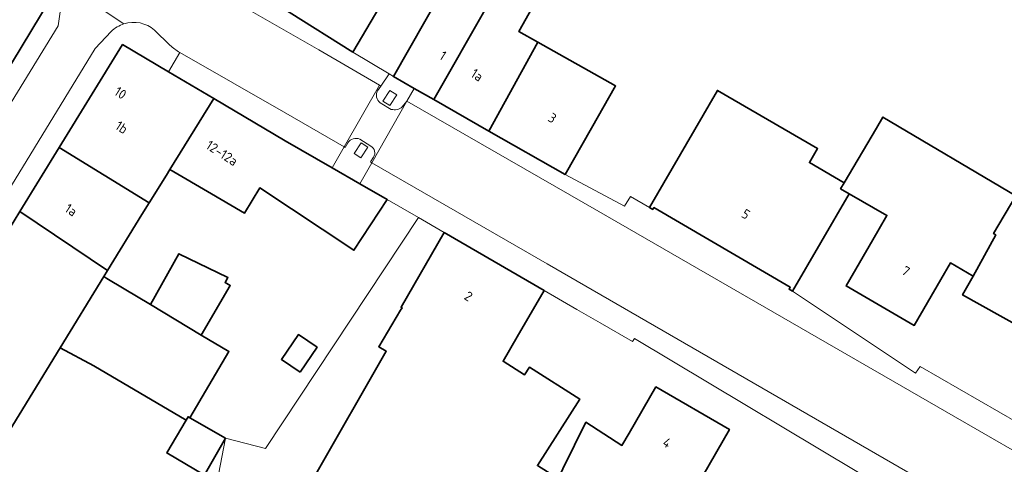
# Model space of a CAD drawing. Extents: x 184422 to 188298, y 343471 to 350189.
# Tile 428 of 513: x 187192 to 187284, y 349101 to 349142. Entities that reach past the tile are written whole.
import ezdxf
from ezdxf.enums import TextEntityAlignment as Align

# ---------------------------------------------------------------- set-up
doc = ezdxf.new("R2010")
doc.units = 0
for name, color, linetype, lineweight in [('B-WA-OG-TERREIN_ERF-GV', 252, 'Continuous', 18), ('B-WA-VH-VERHARDING_ASFALT-GV', 252, 'Continuous', 18), ('B-WA-VH-VERHARDING_BETONSTRAATSTEEN-GV', 252, 'Continuous', 18), ('B-WA-VH-VERHARDING_GESLOTEN-GV', 252, 'Continuous', 18), ('B-WA-VH-VERHARDING_STRAATBAKSTEEN-GV', 252, 'Continuous', 18), ('B-WA-VH-VERHARDING_TEGEL-GV', 252, 'Continuous', 18), ('B-WE-OG-BEBOUWING-GV', 250, 'Continuous', 35), ('B-WE-OG-BEBOUWING-T18', 10, 'Continuous', 18)]:
    doc.layers.add(name, color=color, linetype=linetype, lineweight=lineweight)
doc.styles.add('NLCS-ISO-M500-T18', font='NLCS-ISO.ttf', dxfattribs={"height": 0.9})

msp = doc.modelspace()

# ---------------------------------------------------------------- linework, layer by layer
at = {"layer": 'B-WA-OG-TERREIN_ERF-GV', "flags": 128}
for points in [[(187250.065, 349173.409), (187243.917, 349163.428), (187238.657, 349155.713), (187237.722, 349154.298), (187237.558, 349154.392), (187237.38, 349154.072), (187240.631, 349152.263), (187241.749, 349151.641), (187243.848, 349150.473), (187238.533, 349141.021), (187240.338, 349140.006), (187247.599, 349135.922), (187245.353, 349131.986), (187242.875, 349127.643), (187248.448, 349124.679), (187248.995, 349125.578), (187250.775, 349124.561), (187257.138, 349135.514), (187266.511, 349130.068), (187265.747, 349128.754), (187268.991, 349126.869), (187272.016, 349131.977), (187272.626, 349133.006), (187285.059, 349125.646)], [(187250.065, 349173.409), (187243.917, 349163.428), (187238.657, 349155.713), (187237.722, 349154.298), (187237.558, 349154.392), (187237.38, 349154.072), (187240.631, 349152.263), (187241.749, 349151.641), (187243.848, 349150.473), (187238.533, 349141.021), (187240.338, 349140.006), (187247.599, 349135.922), (187245.353, 349131.986), (187242.875, 349127.643), (187248.448, 349124.679), (187248.995, 349125.578), (187250.775, 349124.561), (187257.138, 349135.514), (187266.511, 349130.068), (187265.747, 349128.754), (187268.991, 349126.869), (187272.016, 349131.977), (187272.626, 349133.006), (187285.059, 349125.646)], [(187250.065, 349173.409), (187243.917, 349163.428), (187238.657, 349155.713), (187237.722, 349154.298), (187237.558, 349154.392), (187237.38, 349154.072), (187240.631, 349152.263), (187241.749, 349151.641), (187243.848, 349150.473), (187238.533, 349141.021), (187240.338, 349140.006), (187247.599, 349135.922), (187245.353, 349131.986), (187242.875, 349127.643), (187248.448, 349124.679), (187248.995, 349125.578), (187250.775, 349124.561), (187257.138, 349135.514), (187266.511, 349130.068), (187265.747, 349128.754), (187268.991, 349126.869), (187272.016, 349131.977), (187272.626, 349133.006), (187285.059, 349125.646)], [(187273.682, 349097.767), (187249.371, 349112.31), (187249.179, 349112.006), (187246.158, 349113.751), (187243.986, 349115.006), (187240.91, 349116.777), (187238.401, 349112.452), (187237.08, 349110.175), (187239.078, 349108.902), (187239.531, 349109.612), (187244.241, 349106.611), (187240.291, 349100.413)], [(187273.682, 349097.767), (187249.371, 349112.31), (187249.179, 349112.006), (187246.158, 349113.751), (187243.986, 349115.006), (187240.91, 349116.777), (187238.401, 349112.452), (187237.08, 349110.175), (187239.078, 349108.902), (187239.531, 349109.612), (187244.241, 349106.611), (187240.291, 349100.413)], [(187273.682, 349097.767), (187249.371, 349112.31), (187249.179, 349112.006), (187246.158, 349113.751), (187243.986, 349115.006), (187240.91, 349116.777), (187238.401, 349112.452), (187237.08, 349110.175), (187239.078, 349108.902), (187239.531, 349109.612), (187244.241, 349106.611), (187240.291, 349100.413)]]:
    msp.add_lwpolyline(points, dxfattribs=at)
for points in [[(187207.749, 349104.868), (187211.08, 349102.973), (187214.842, 349101.994), (187229.158, 349123.621), (187226.209, 349125.307), (187223.118, 349120.562), (187214.289, 349126.389), (187212.863, 349124.025), (187212.508, 349124.236), (187209.774, 349125.838), (187205.886, 349128.116), (187205.557, 349127.588), (187203.951, 349124.992), (187203.268, 349123.886), (187200.053, 349118.675), (187199.693, 349118.089), (187199.99, 349117.912), (187201.612, 349116.949), (187204.068, 349115.466), (187206.725, 349120.229), (187211.31, 349117.995), (187211.047, 349117.547), (187211.542, 349117.256), (187208.804, 349112.606), (187211.405, 349111.075), (187209.536, 349107.902)], [(187207.749, 349104.868), (187211.08, 349102.973), (187214.842, 349101.994), (187229.158, 349123.621), (187226.209, 349125.307), (187223.118, 349120.562), (187214.289, 349126.389), (187212.863, 349124.025), (187212.508, 349124.236), (187209.774, 349125.838), (187205.886, 349128.116), (187205.557, 349127.588), (187203.951, 349124.992), (187203.268, 349123.886), (187200.053, 349118.675), (187199.693, 349118.089), (187199.99, 349117.912), (187201.612, 349116.949), (187204.068, 349115.466), (187206.725, 349120.229), (187211.31, 349117.995), (187211.047, 349117.547), (187211.542, 349117.256), (187208.804, 349112.606), (187211.405, 349111.075), (187209.536, 349107.902)], [(187207.749, 349104.868), (187211.08, 349102.973), (187214.842, 349101.994), (187229.158, 349123.621), (187226.209, 349125.307), (187223.118, 349120.562), (187214.289, 349126.389), (187212.863, 349124.025), (187212.508, 349124.236), (187209.774, 349125.838), (187205.886, 349128.116), (187205.557, 349127.588), (187203.951, 349124.992), (187203.268, 349123.886), (187200.053, 349118.675), (187199.693, 349118.089), (187199.99, 349117.912), (187201.612, 349116.949), (187204.068, 349115.466), (187206.725, 349120.229), (187211.31, 349117.995), (187211.047, 349117.547), (187211.542, 349117.256), (187208.804, 349112.606), (187211.405, 349111.075), (187209.536, 349107.902)], [(187285.321, 349104.385), (187290.254, 349113.107), (187286.625, 349115.227), (187286.579, 349115.254), (187285.492, 349113.348), (187280.078, 349116.378), (187281.064, 349118.14), (187278.936, 349119.368), (187278.05, 349117.833), (187275.56, 349113.524), (187269.176, 349117.212), (187271.677, 349121.541), (187272.267, 349122.563), (187272.992, 349123.818), (187269.474, 349125.842), (187264.159, 349116.74), (187275.69, 349109.05), (187276.108, 349109.681)], [(187285.321, 349104.385), (187290.254, 349113.107), (187286.625, 349115.227), (187286.579, 349115.254), (187285.492, 349113.348), (187280.078, 349116.378), (187281.064, 349118.14), (187278.936, 349119.368), (187278.05, 349117.833), (187275.56, 349113.524), (187269.176, 349117.212), (187271.677, 349121.541), (187272.267, 349122.563), (187272.992, 349123.818), (187269.474, 349125.842), (187264.159, 349116.74), (187275.69, 349109.05), (187276.108, 349109.681)], [(187285.321, 349104.385), (187290.254, 349113.107), (187286.625, 349115.227), (187286.579, 349115.254), (187285.492, 349113.348), (187280.078, 349116.378), (187281.064, 349118.14), (187278.936, 349119.368), (187278.05, 349117.833), (187275.56, 349113.524), (187269.176, 349117.212), (187271.677, 349121.541), (187272.267, 349122.563), (187272.992, 349123.818), (187269.474, 349125.842), (187264.159, 349116.74), (187275.69, 349109.05), (187276.108, 349109.681)], [(187207.396, 349104.654), (187198.753, 349109.743), (187195.602, 349111.432), (187189.188, 349100.995), (187188.276, 349101.555), (187184.185, 349104.066), (187184.436, 349104.475), (187181.027, 349106.568), (187179.202, 349103.788), (187179.121, 349103.66), (187176.078, 349098.866), (187183.394, 349093.952), (187184.285, 349093.385), (187197.252, 349084.445), (187199.744, 349082.548), (187208.911, 349094.799), (187210.429, 349099.571), (187211.08, 349102.973), (187209.342, 349099.917), (187209.12, 349099.526), (187205.598, 349101.6)], [(187207.396, 349104.654), (187198.753, 349109.743), (187195.602, 349111.432), (187189.188, 349100.995), (187188.276, 349101.555), (187184.185, 349104.066), (187184.436, 349104.475), (187181.027, 349106.568), (187179.202, 349103.788), (187179.121, 349103.66), (187176.078, 349098.866), (187183.394, 349093.952), (187184.285, 349093.385), (187197.252, 349084.445), (187199.744, 349082.548), (187208.911, 349094.799), (187210.429, 349099.571), (187211.08, 349102.973), (187209.342, 349099.917), (187209.12, 349099.526), (187205.598, 349101.6)], [(187207.396, 349104.654), (187198.753, 349109.743), (187195.602, 349111.432), (187189.188, 349100.995), (187188.276, 349101.555), (187184.185, 349104.066), (187184.436, 349104.475), (187181.027, 349106.568), (187179.202, 349103.788), (187179.121, 349103.66), (187176.078, 349098.866), (187183.394, 349093.952), (187184.285, 349093.385), (187197.252, 349084.445), (187199.744, 349082.548), (187208.911, 349094.799), (187210.429, 349099.571), (187211.08, 349102.973), (187209.342, 349099.917), (187209.12, 349099.526), (187205.598, 349101.6)], [(187241.617, 349097.94), (187244.824, 349104.458), (187248.201, 349102.293), (187248.867, 349103.445), (187251.37, 349107.773), (187258.263, 349103.787), (187255.76, 349099.459), (187253.485, 349095.526), (187250.399, 349097.21), (187248.774, 349094.233), (187245.744, 349095.887), (187241.965, 349088.962), (187238.163, 349091.036)], [(187241.617, 349097.94), (187244.824, 349104.458), (187248.201, 349102.293), (187248.867, 349103.445), (187251.37, 349107.773), (187258.263, 349103.787), (187255.76, 349099.459), (187253.485, 349095.526), (187250.399, 349097.21), (187248.774, 349094.233), (187245.744, 349095.887), (187241.965, 349088.962), (187238.163, 349091.036)], [(187241.617, 349097.94), (187244.824, 349104.458), (187248.201, 349102.293), (187248.867, 349103.445), (187251.37, 349107.773), (187258.263, 349103.787), (187255.76, 349099.459), (187253.485, 349095.526), (187250.399, 349097.21), (187248.774, 349094.233), (187245.744, 349095.887), (187241.965, 349088.962), (187238.163, 349091.036)]]:
    msp.add_lwpolyline(points, close=True, dxfattribs=at)
at = {"layer": 'B-WA-VH-VERHARDING_ASFALT-GV', "flags": 128}
for points in [[(187204.65, 349148.606), (187200.671, 349150.983), (187199.399, 349150.506), (187199.251, 349150.589), (187199.056, 349150.298), (187196.286, 349146.175), (187196.236, 349145.304), (187201.575, 349141.735)], [(187204.65, 349148.606), (187200.671, 349150.983), (187199.399, 349150.506), (187199.251, 349150.589), (187199.056, 349150.298), (187196.286, 349146.175), (187196.236, 349145.304), (187201.575, 349141.735)], [(187204.65, 349148.606), (187200.671, 349150.983), (187199.399, 349150.506), (187199.251, 349150.589), (187199.056, 349150.298), (187196.286, 349146.175), (187196.236, 349145.304), (187201.575, 349141.735)], [(187206.814, 349139.054), (187216.737, 349133.376), (187222.199, 349130.237), (187225.492, 349135.991), (187219.824, 349139.293), (187210.212, 349144.838)], [(187206.814, 349139.054), (187216.737, 349133.376), (187222.199, 349130.237), (187225.492, 349135.991), (187219.824, 349139.293), (187210.212, 349144.838)], [(187206.814, 349139.054), (187216.737, 349133.376), (187222.199, 349130.237), (187225.492, 349135.991), (187219.824, 349139.293), (187210.212, 349144.838)], [(187204.451, 349141.147), (187205.892, 349139.749)], [(187204.451, 349141.147), (187205.892, 349139.749)], [(187204.451, 349141.147), (187205.892, 349139.749)], [(187216.85, 349095.051), (187219.336, 349099.433), (187219.423, 349099.384), (187226.131, 349111.105), (187225.43, 349111.53), (187227.481, 349114.946), (187227.615, 349115.169), (187227.521, 349115.226), (187231.557, 349122.203), (187229.158, 349123.621), (187214.842, 349101.994), (187211.08, 349102.973), (187210.429, 349099.571), (187208.911, 349094.799), (187199.744, 349082.548), (187192.663, 349072.499), (187194.115, 349071.489), (187194.773, 349070.125), (187197.937, 349072.057)], [(187216.85, 349095.051), (187219.336, 349099.433), (187219.423, 349099.384), (187226.131, 349111.105), (187225.43, 349111.53), (187227.481, 349114.946), (187227.615, 349115.169), (187227.521, 349115.226), (187231.557, 349122.203), (187229.158, 349123.621), (187214.842, 349101.994), (187211.08, 349102.973), (187210.429, 349099.571), (187208.911, 349094.799), (187199.744, 349082.548), (187192.663, 349072.499), (187194.115, 349071.489), (187194.773, 349070.125), (187197.937, 349072.057)], [(187216.85, 349095.051), (187219.336, 349099.433), (187219.423, 349099.384), (187226.131, 349111.105), (187225.43, 349111.53), (187227.481, 349114.946), (187227.615, 349115.169), (187227.521, 349115.226), (187231.557, 349122.203), (187229.158, 349123.621), (187214.842, 349101.994), (187211.08, 349102.973), (187210.429, 349099.571), (187208.911, 349094.799), (187199.744, 349082.548), (187192.663, 349072.499), (187194.115, 349071.489), (187194.773, 349070.125), (187197.937, 349072.057)]]:
    msp.add_lwpolyline(points, dxfattribs=at)
for points in [[(187186.626, 349130.763), (187184.801, 349127.743), (187186.339, 349126.795), (187195.433, 349141.558), (187195.934, 349145.065), (187194.684, 349144.048), (187186.682, 349130.855)], [(187186.626, 349130.763), (187184.801, 349127.743), (187186.339, 349126.795), (187195.433, 349141.558), (187195.934, 349145.065), (187194.684, 349144.048), (187186.682, 349130.855)], [(187186.626, 349130.763), (187184.801, 349127.743), (187186.339, 349126.795), (187195.433, 349141.558), (187195.934, 349145.065), (187194.684, 349144.048), (187186.682, 349130.855)], [(187224.778, 349128.732), (187241.196, 349119.278), (187350.899, 349055.943), (187354.371, 349061.963), (187352.829, 349062.635), (187321.559, 349080.663), (187246.04, 349124.177), (187228.073, 349134.494)], [(187224.778, 349128.732), (187241.196, 349119.278), (187350.899, 349055.943), (187354.371, 349061.963), (187352.829, 349062.635), (187321.559, 349080.663), (187246.04, 349124.177), (187228.073, 349134.494)], [(187224.778, 349128.732), (187241.196, 349119.278), (187350.899, 349055.943), (187354.371, 349061.963), (187352.829, 349062.635), (187321.559, 349080.663), (187246.04, 349124.177), (187228.073, 349134.494)]]:
    msp.add_lwpolyline(points, close=True, dxfattribs=at)
at = {"layer": 'B-WA-VH-VERHARDING_ASFALT-GV'}
for points in [[(187201.575, 349141.735, -0.260688), (187204.451, 349141.147)], [(187201.575, 349141.735, -0.260688), (187204.451, 349141.147)], [(187201.575, 349141.735, -0.260688), (187204.451, 349141.147)], [(187205.892, 349139.749, 0.054041), (187206.814, 349139.054)], [(187205.892, 349139.749, 0.054041), (187206.814, 349139.054)], [(187205.892, 349139.749, 0.054041), (187206.814, 349139.054)]]:
    msp.add_lwpolyline(points, format="xyb", dxfattribs=at)
at = {"layer": 'B-WA-VH-VERHARDING_BETONSTRAATSTEEN-GV', "flags": 128}
msp.add_lwpolyline([(187241.491, 349165.375), (187236.297, 349156.713), (187234.196, 349153.623), (187231.758, 349150.921), (187229.188, 349149.573), (187223.01, 349139.094), (187226.411, 349137.048), (187226.815, 349136.805), (187231.264, 349144.681), (187231.595, 349144.494), (187237.297, 349154.542), (187237.558, 349154.392), (187237.722, 349154.298), (187238.657, 349155.713), (187243.917, 349163.428), (187250.065, 349173.409), (187247.096, 349174.545)], close=True, dxfattribs=at)
msp.add_lwpolyline([(187241.491, 349165.375), (187236.297, 349156.713), (187234.196, 349153.623), (187231.758, 349150.921), (187229.188, 349149.573), (187223.01, 349139.094), (187226.411, 349137.048), (187226.815, 349136.805), (187231.264, 349144.681), (187231.595, 349144.494), (187237.297, 349154.542), (187237.558, 349154.392), (187237.722, 349154.298), (187238.657, 349155.713), (187243.917, 349163.428), (187250.065, 349173.409), (187247.096, 349174.545)], close=True, dxfattribs=at)
msp.add_lwpolyline([(187241.491, 349165.375), (187236.297, 349156.713), (187234.196, 349153.623), (187231.758, 349150.921), (187229.188, 349149.573), (187223.01, 349139.094), (187226.411, 349137.048), (187226.815, 349136.805), (187231.264, 349144.681), (187231.595, 349144.494), (187237.297, 349154.542), (187237.558, 349154.392), (187237.722, 349154.298), (187238.657, 349155.713), (187243.917, 349163.428), (187250.065, 349173.409), (187247.096, 349174.545)], close=True, dxfattribs=at)
at = {"layer": 'B-WA-VH-VERHARDING_GESLOTEN-GV', "flags": 128}
for points in [[(187225.827, 349134.507), (187226.476, 349134.086), (187227.129, 349135.092), (187226.48, 349135.513)], [(187225.827, 349134.507), (187226.476, 349134.086), (187227.129, 349135.092), (187226.48, 349135.513)], [(187225.827, 349134.507), (187226.476, 349134.086), (187227.129, 349135.092), (187226.48, 349135.513)], [(187223.135, 349129.608), (187223.764, 349129.201), (187224.416, 349130.209), (187223.787, 349130.616)], [(187223.135, 349129.608), (187223.764, 349129.201), (187224.416, 349130.209), (187223.787, 349130.616)], [(187223.135, 349129.608), (187223.764, 349129.201), (187224.416, 349130.209), (187223.787, 349130.616)]]:
    msp.add_lwpolyline(points, close=True, dxfattribs=at)
at = {"layer": 'B-WA-VH-VERHARDING_STRAATBAKSTEEN-GV', "flags": 128}
for points in [[(187201.575, 349141.735), (187196.236, 349145.304), (187195.934, 349145.065), (187195.433, 349141.558), (187186.339, 349126.795)], [(187201.575, 349141.735), (187196.236, 349145.304), (187195.934, 349145.065), (187195.433, 349141.558), (187186.339, 349126.795)], [(187201.575, 349141.735), (187196.236, 349145.304), (187195.934, 349145.065), (187195.433, 349141.558), (187186.339, 349126.795)], [(187187.499, 349120.848), (187198.89, 349139.415), (187200.387, 349141.02)], [(187200.387, 349141.02), (187198.89, 349139.415), (187187.499, 349120.848), (187189.167, 349119.823), (187191.85, 349124.193), (187195.513, 349130.158)], [(187187.499, 349120.848), (187198.89, 349139.415), (187200.387, 349141.02)], [(187200.387, 349141.02), (187198.89, 349139.415), (187187.499, 349120.848), (187189.167, 349119.823), (187191.85, 349124.193), (187195.513, 349130.158)], [(187187.499, 349120.848), (187198.89, 349139.415), (187200.387, 349141.02)], [(187200.387, 349141.02), (187198.89, 349139.415), (187187.499, 349120.848), (187189.167, 349119.823), (187191.85, 349124.193), (187195.513, 349130.158)], [(187205.892, 349139.749), (187204.451, 349141.147)], [(187205.892, 349139.749), (187204.451, 349141.147)], [(187205.892, 349139.749), (187204.451, 349141.147)], [(187195.513, 349130.158), (187201.44, 349139.811), (187205.768, 349137.248), (187206.814, 349139.054)], [(187195.513, 349130.158), (187201.44, 349139.811), (187205.768, 349137.248), (187206.814, 349139.054)], [(187195.513, 349130.158), (187201.44, 349139.811), (187205.768, 349137.248), (187206.814, 349139.054)], [(187227.632, 349133.956), (187228.073, 349134.494), (187228.763, 349135.694), (187226.815, 349136.805), (187226.411, 349137.048), (187225.621, 349135.916), (187225.316, 349135.479)], [(187227.632, 349133.956), (187228.073, 349134.494), (187228.763, 349135.694), (187226.815, 349136.805), (187226.411, 349137.048), (187225.621, 349135.916), (187225.316, 349135.479)], [(187227.632, 349133.956), (187228.073, 349134.494), (187228.763, 349135.694), (187226.815, 349136.805), (187226.411, 349137.048), (187225.621, 349135.916), (187225.316, 349135.479)], [(187225.316, 349135.479), (187225.621, 349135.916), (187225.492, 349135.991), (187222.199, 349130.237), (187222.297, 349130.172), (187222.554, 349130.599)], [(187225.316, 349135.479), (187225.621, 349135.916), (187225.492, 349135.991), (187222.199, 349130.237), (187222.297, 349130.172), (187222.554, 349130.599)], [(187225.316, 349135.479), (187225.621, 349135.916), (187225.492, 349135.991), (187222.199, 349130.237), (187222.297, 349130.172), (187222.554, 349130.599)], [(187224.93, 349129.255), (187224.652, 349128.812), (187224.778, 349128.732), (187228.073, 349134.494), (187227.632, 349133.956)], [(187224.93, 349129.255), (187224.652, 349128.812), (187224.778, 349128.732), (187228.073, 349134.494), (187227.632, 349133.956)], [(187224.93, 349129.255), (187224.652, 349128.812), (187224.778, 349128.732), (187228.073, 349134.494), (187227.632, 349133.956)], [(187225.558, 349134.349), (187226.607, 349133.737)], [(187226.607, 349133.737), (187225.558, 349134.349)], [(187225.558, 349134.349), (187226.607, 349133.737)], [(187226.607, 349133.737), (187225.558, 349134.349)], [(187225.558, 349134.349), (187226.607, 349133.737)], [(187226.607, 349133.737), (187225.558, 349134.349)], [(187222.554, 349130.599), (187222.297, 349130.172), (187222.199, 349130.237)], [(187222.554, 349130.599), (187222.297, 349130.172), (187222.199, 349130.237)], [(187222.554, 349130.599), (187222.297, 349130.172), (187222.199, 349130.237)], [(187223.651, 349130.947), (187224.683, 349130.288)], [(187224.683, 349130.288), (187223.651, 349130.947)], [(187223.651, 349130.947), (187224.683, 349130.288)], [(187224.683, 349130.288), (187223.651, 349130.947)], [(187223.651, 349130.947), (187224.683, 349130.288)], [(187224.683, 349130.288), (187223.651, 349130.947)], [(187222.199, 349130.237), (187221.069, 349128.262), (187223.658, 349126.774), (187224.778, 349128.732), (187224.652, 349128.812), (187224.93, 349129.255)], [(187222.199, 349130.237), (187221.069, 349128.262), (187223.658, 349126.774), (187224.778, 349128.732), (187224.652, 349128.812), (187224.93, 349129.255)], [(187222.199, 349130.237), (187221.069, 349128.262), (187223.658, 349126.774), (187224.778, 349128.732), (187224.652, 349128.812), (187224.93, 349129.255)]]:
    msp.add_lwpolyline(points, dxfattribs=at)
at = {"layer": 'B-WA-VH-VERHARDING_STRAATBAKSTEEN-GV'}
for points in [[(187200.387, 349141.02, -0.117131), (187201.575, 349141.735)], [(187201.575, 349141.735, 0.117131), (187200.387, 349141.02)], [(187200.387, 349141.02, -0.117131), (187201.575, 349141.735)], [(187201.575, 349141.735, 0.117131), (187200.387, 349141.02)], [(187200.387, 349141.02, -0.117131), (187201.575, 349141.735)], [(187201.575, 349141.735, 0.117131), (187200.387, 349141.02)], [(187204.451, 349141.147, 0.260688), (187201.575, 349141.735)], [(187204.451, 349141.147, 0.260688), (187201.575, 349141.735)], [(187204.451, 349141.147, 0.260688), (187201.575, 349141.735)], [(187206.814, 349139.054, -0.054041), (187205.892, 349139.749)], [(187206.814, 349139.054, -0.054041), (187205.892, 349139.749)], [(187206.814, 349139.054, -0.054041), (187205.892, 349139.749)], [(187225.316, 349135.479, 0.35912), (187225.558, 349134.349)], [(187225.558, 349134.349, -0.35912), (187225.316, 349135.479)], [(187225.316, 349135.479, 0.35912), (187225.558, 349134.349)], [(187225.558, 349134.349, -0.35912), (187225.316, 349135.479)], [(187225.316, 349135.479, 0.35912), (187225.558, 349134.349)], [(187225.558, 349134.349, -0.35912), (187225.316, 349135.479)], [(187226.607, 349133.737, 0.240623), (187227.632, 349133.956)], [(187227.632, 349133.956, -0.240623), (187226.607, 349133.737)], [(187226.607, 349133.737, 0.240623), (187227.632, 349133.956)], [(187227.632, 349133.956, -0.240623), (187226.607, 349133.737)], [(187226.607, 349133.737, 0.240623), (187227.632, 349133.956)], [(187227.632, 349133.956, -0.240623), (187226.607, 349133.737)], [(187222.554, 349130.599, -0.381144), (187223.651, 349130.947)], [(187223.651, 349130.947, 0.381144), (187222.554, 349130.599)], [(187222.554, 349130.599, -0.381144), (187223.651, 349130.947)], [(187223.651, 349130.947, 0.381144), (187222.554, 349130.599)], [(187222.554, 349130.599, -0.381144), (187223.651, 349130.947)], [(187223.651, 349130.947, 0.381144), (187222.554, 349130.599)], [(187224.683, 349130.288, -0.472958), (187224.93, 349129.255)], [(187224.93, 349129.255, 0.472958), (187224.683, 349130.288)], [(187224.683, 349130.288, -0.472958), (187224.93, 349129.255)], [(187224.93, 349129.255, 0.472958), (187224.683, 349130.288)], [(187224.683, 349130.288, -0.472958), (187224.93, 349129.255)], [(187224.93, 349129.255, 0.472958), (187224.683, 349130.288)]]:
    msp.add_lwpolyline(points, format="xyb", dxfattribs=at)
at = {"layer": 'B-WA-VH-VERHARDING_STRAATBAKSTEEN-GV', "flags": 128}
for points in [[(187225.827, 349134.507), (187226.48, 349135.513), (187227.129, 349135.092), (187226.476, 349134.086)], [(187225.827, 349134.507), (187226.48, 349135.513), (187227.129, 349135.092), (187226.476, 349134.086)], [(187225.827, 349134.507), (187226.48, 349135.513), (187227.129, 349135.092), (187226.476, 349134.086)], [(187223.135, 349129.608), (187223.787, 349130.616), (187224.416, 349130.209), (187223.764, 349129.201)], [(187223.135, 349129.608), (187223.787, 349130.616), (187224.416, 349130.209), (187223.764, 349129.201)], [(187223.135, 349129.608), (187223.787, 349130.616), (187224.416, 349130.209), (187223.764, 349129.201)]]:
    msp.add_lwpolyline(points, close=True, dxfattribs=at)
at = {"layer": 'B-WA-VH-VERHARDING_TEGEL-GV', "flags": 128}
for points in [[(187223.01, 349139.094), (187211.078, 349146.601), (187210.938, 349146.378), (187211.065, 349146.303), (187210.212, 349144.838), (187219.824, 349139.293), (187225.492, 349135.991), (187225.621, 349135.916), (187226.411, 349137.048)], [(187223.01, 349139.094), (187211.078, 349146.601), (187210.938, 349146.378), (187211.065, 349146.303), (187210.212, 349144.838), (187219.824, 349139.293), (187225.492, 349135.991), (187225.621, 349135.916), (187226.411, 349137.048)], [(187223.01, 349139.094), (187211.078, 349146.601), (187210.938, 349146.378), (187211.065, 349146.303), (187210.212, 349144.838), (187219.824, 349139.293), (187225.492, 349135.991), (187225.621, 349135.916), (187226.411, 349137.048)], [(187206.814, 349139.054), (187205.768, 349137.248), (187210.009, 349134.736), (187216.676, 349130.788), (187221.069, 349128.262), (187222.199, 349130.237), (187216.737, 349133.376)], [(187206.814, 349139.054), (187205.768, 349137.248), (187210.009, 349134.736), (187216.676, 349130.788), (187221.069, 349128.262), (187222.199, 349130.237), (187216.737, 349133.376)], [(187206.814, 349139.054), (187205.768, 349137.248), (187210.009, 349134.736), (187216.676, 349130.788), (187221.069, 349128.262), (187222.199, 349130.237), (187216.737, 349133.376)]]:
    msp.add_lwpolyline(points, close=True, dxfattribs=at)
for points in [[(187285.321, 349104.385), (187276.108, 349109.681), (187275.69, 349109.05), (187264.159, 349116.74), (187263.848, 349116.921), (187263.949, 349117.094), (187251.184, 349124.548), (187251.083, 349124.375), (187250.772, 349124.557), (187250.775, 349124.561), (187248.995, 349125.578), (187248.448, 349124.679), (187242.875, 349127.643), (187235.748, 349131.709), (187230.586, 349134.654), (187228.763, 349135.694), (187228.073, 349134.494), (187246.04, 349124.177), (187321.559, 349080.663)], [(187285.321, 349104.385), (187276.108, 349109.681), (187275.69, 349109.05), (187264.159, 349116.74), (187263.848, 349116.921), (187263.949, 349117.094), (187251.184, 349124.548), (187251.083, 349124.375), (187250.772, 349124.557), (187250.775, 349124.561), (187248.995, 349125.578), (187248.448, 349124.679), (187242.875, 349127.643), (187235.748, 349131.709), (187230.586, 349134.654), (187228.763, 349135.694), (187228.073, 349134.494), (187246.04, 349124.177), (187321.559, 349080.663)], [(187285.321, 349104.385), (187276.108, 349109.681), (187275.69, 349109.05), (187264.159, 349116.74), (187263.848, 349116.921), (187263.949, 349117.094), (187251.184, 349124.548), (187251.083, 349124.375), (187250.772, 349124.557), (187250.775, 349124.561), (187248.995, 349125.578), (187248.448, 349124.679), (187242.875, 349127.643), (187235.748, 349131.709), (187230.586, 349134.654), (187228.763, 349135.694), (187228.073, 349134.494), (187246.04, 349124.177), (187321.559, 349080.663)], [(187350.899, 349055.943), (187241.196, 349119.278), (187224.778, 349128.732), (187223.658, 349126.774), (187226.209, 349125.307), (187229.158, 349123.621), (187231.557, 349122.203), (187240.91, 349116.777), (187243.986, 349115.006), (187246.158, 349113.751), (187249.179, 349112.006), (187249.371, 349112.31), (187273.682, 349097.767), (187274.105, 349098.441), (187284.064, 349092.684), (187283.127, 349091.034), (187287.927, 349088.273)], [(187350.899, 349055.943), (187241.196, 349119.278), (187224.778, 349128.732), (187223.658, 349126.774), (187226.209, 349125.307), (187229.158, 349123.621), (187231.557, 349122.203), (187240.91, 349116.777), (187243.986, 349115.006), (187246.158, 349113.751), (187249.179, 349112.006), (187249.371, 349112.31), (187273.682, 349097.767), (187274.105, 349098.441), (187284.064, 349092.684), (187283.127, 349091.034), (187287.927, 349088.273)], [(187350.899, 349055.943), (187241.196, 349119.278), (187224.778, 349128.732), (187223.658, 349126.774), (187226.209, 349125.307), (187229.158, 349123.621), (187231.557, 349122.203), (187240.91, 349116.777), (187243.986, 349115.006), (187246.158, 349113.751), (187249.179, 349112.006), (187249.371, 349112.31), (187273.682, 349097.767), (187274.105, 349098.441), (187284.064, 349092.684), (187283.127, 349091.034), (187287.927, 349088.273)]]:
    msp.add_lwpolyline(points, dxfattribs=at)
at = {"layer": 'B-WE-OG-BEBOUWING-GV', "flags": 128}
for points in [[(187211.078, 349146.601), (187223.01, 349139.094), (187229.188, 349149.573), (187224.881, 349152.113), (187220.461, 349154.72), (187222.712, 349158.619), (187222.624, 349158.667), (187222.474, 349158.748), (187213.575, 349163.594), (187213.489, 349163.436), (187206.018, 349149.785)], [(187211.078, 349146.601), (187223.01, 349139.094), (187229.188, 349149.573), (187224.881, 349152.113), (187220.461, 349154.72), (187222.712, 349158.619), (187222.624, 349158.667), (187222.474, 349158.748), (187213.575, 349163.594), (187213.489, 349163.436), (187206.018, 349149.785)], [(187211.078, 349146.601), (187223.01, 349139.094), (187229.188, 349149.573), (187224.881, 349152.113), (187220.461, 349154.72), (187222.712, 349158.619), (187222.624, 349158.667), (187222.474, 349158.748), (187213.575, 349163.594), (187213.489, 349163.436), (187206.018, 349149.785)], [(187230.586, 349134.654), (187240.631, 349152.263), (187237.38, 349154.072), (187237.558, 349154.392), (187237.297, 349154.542), (187231.595, 349144.494), (187231.264, 349144.681), (187226.815, 349136.805), (187228.763, 349135.694)], [(187230.586, 349134.654), (187240.631, 349152.263), (187237.38, 349154.072), (187237.558, 349154.392), (187237.297, 349154.542), (187231.595, 349144.494), (187231.264, 349144.681), (187226.815, 349136.805), (187228.763, 349135.694)], [(187230.586, 349134.654), (187240.631, 349152.263), (187237.38, 349154.072), (187237.558, 349154.392), (187237.297, 349154.542), (187231.595, 349144.494), (187231.264, 349144.681), (187226.815, 349136.805), (187228.763, 349135.694)], [(187240.338, 349140.006), (187238.533, 349141.021), (187243.848, 349150.473), (187241.749, 349151.641), (187240.631, 349152.263), (187230.586, 349134.654), (187235.748, 349131.709)], [(187240.338, 349140.006), (187238.533, 349141.021), (187243.848, 349150.473), (187241.749, 349151.641), (187240.631, 349152.263), (187230.586, 349134.654), (187235.748, 349131.709)], [(187240.338, 349140.006), (187238.533, 349141.021), (187243.848, 349150.473), (187241.749, 349151.641), (187240.631, 349152.263), (187230.586, 349134.654), (187235.748, 349131.709)], [(187185.964, 349149.289), (187180.65, 349140.158), (187182.009, 349139.106), (187179.344, 349135.663), (187180.094, 349135.159), (187186.626, 349130.763), (187186.682, 349130.855), (187194.684, 349144.048)], [(187185.964, 349149.289), (187180.65, 349140.158), (187182.009, 349139.106), (187179.344, 349135.663), (187180.094, 349135.159), (187186.626, 349130.763), (187186.682, 349130.855), (187194.684, 349144.048)], [(187185.964, 349149.289), (187180.65, 349140.158), (187182.009, 349139.106), (187179.344, 349135.663), (187180.094, 349135.159), (187186.626, 349130.763), (187186.682, 349130.855), (187194.684, 349144.048)], [(187201.44, 349139.811), (187195.513, 349130.158), (187203.951, 349124.992), (187205.557, 349127.588), (187205.886, 349128.116), (187210.009, 349134.736), (187205.768, 349137.248)], [(187201.44, 349139.811), (187195.513, 349130.158), (187203.951, 349124.992), (187205.557, 349127.588), (187205.886, 349128.116), (187210.009, 349134.736), (187205.768, 349137.248)], [(187201.44, 349139.811), (187195.513, 349130.158), (187203.951, 349124.992), (187205.557, 349127.588), (187205.886, 349128.116), (187210.009, 349134.736), (187205.768, 349137.248)], [(187245.353, 349131.986), (187247.599, 349135.922), (187240.338, 349140.006), (187235.748, 349131.709), (187242.875, 349127.643)], [(187245.353, 349131.986), (187247.599, 349135.922), (187240.338, 349140.006), (187235.748, 349131.709), (187242.875, 349127.643)], [(187245.353, 349131.986), (187247.599, 349135.922), (187240.338, 349140.006), (187235.748, 349131.709), (187242.875, 349127.643)], [(187250.775, 349124.561), (187250.772, 349124.557), (187251.083, 349124.375), (187251.184, 349124.548), (187263.949, 349117.094), (187263.848, 349116.921), (187264.159, 349116.74), (187269.474, 349125.842), (187268.66, 349126.31), (187268.991, 349126.869), (187265.747, 349128.754), (187266.511, 349130.068), (187257.138, 349135.514)], [(187250.775, 349124.561), (187250.772, 349124.557), (187251.083, 349124.375), (187251.184, 349124.548), (187263.949, 349117.094), (187263.848, 349116.921), (187264.159, 349116.74), (187269.474, 349125.842), (187268.66, 349126.31), (187268.991, 349126.869), (187265.747, 349128.754), (187266.511, 349130.068), (187257.138, 349135.514)], [(187250.775, 349124.561), (187250.772, 349124.557), (187251.083, 349124.375), (187251.184, 349124.548), (187263.949, 349117.094), (187263.848, 349116.921), (187264.159, 349116.74), (187269.474, 349125.842), (187268.66, 349126.31), (187268.991, 349126.869), (187265.747, 349128.754), (187266.511, 349130.068), (187257.138, 349135.514)], [(187290.682, 349135.228), (187285.835, 349126.968), (187285.059, 349125.646), (187282.986, 349122.113), (187283.189, 349121.994), (187281.064, 349118.14), (187280.078, 349116.378), (187285.492, 349113.348), (187286.579, 349115.254), (187286.625, 349115.227), (187286.827, 349115.56), (187286.569, 349115.727), (187291.136, 349123.551), (187291.462, 349123.353), (187292.286, 349124.707), (187289.586, 349126.216), (187293.704, 349133.454), (187290.694, 349135.221)], [(187290.682, 349135.228), (187285.835, 349126.968), (187285.059, 349125.646), (187282.986, 349122.113), (187283.189, 349121.994), (187281.064, 349118.14), (187280.078, 349116.378), (187285.492, 349113.348), (187286.579, 349115.254), (187286.625, 349115.227), (187286.827, 349115.56), (187286.569, 349115.727), (187291.136, 349123.551), (187291.462, 349123.353), (187292.286, 349124.707), (187289.586, 349126.216), (187293.704, 349133.454), (187290.694, 349135.221)], [(187290.682, 349135.228), (187285.835, 349126.968), (187285.059, 349125.646), (187282.986, 349122.113), (187283.189, 349121.994), (187281.064, 349118.14), (187280.078, 349116.378), (187285.492, 349113.348), (187286.579, 349115.254), (187286.625, 349115.227), (187286.827, 349115.56), (187286.569, 349115.727), (187291.136, 349123.551), (187291.462, 349123.353), (187292.286, 349124.707), (187289.586, 349126.216), (187293.704, 349133.454), (187290.694, 349135.221)], [(187205.886, 349128.116), (187209.774, 349125.838), (187212.508, 349124.236), (187212.863, 349124.025), (187214.289, 349126.389), (187223.118, 349120.562), (187226.209, 349125.307), (187223.658, 349126.774), (187221.069, 349128.262), (187216.676, 349130.788), (187210.009, 349134.736)], [(187205.886, 349128.116), (187209.774, 349125.838), (187212.508, 349124.236), (187212.863, 349124.025), (187214.289, 349126.389), (187223.118, 349120.562), (187226.209, 349125.307), (187223.658, 349126.774), (187221.069, 349128.262), (187216.676, 349130.788), (187210.009, 349134.736)], [(187205.886, 349128.116), (187209.774, 349125.838), (187212.508, 349124.236), (187212.863, 349124.025), (187214.289, 349126.389), (187223.118, 349120.562), (187226.209, 349125.307), (187223.658, 349126.774), (187221.069, 349128.262), (187216.676, 349130.788), (187210.009, 349134.736)], [(187281.064, 349118.14), (187283.189, 349121.994), (187282.986, 349122.113), (187285.059, 349125.646), (187272.626, 349133.006), (187272.016, 349131.977), (187268.991, 349126.869), (187268.66, 349126.31), (187269.474, 349125.842), (187272.992, 349123.818), (187272.267, 349122.563), (187271.677, 349121.541), (187269.176, 349117.212), (187275.56, 349113.524), (187278.05, 349117.833), (187278.936, 349119.368)], [(187281.064, 349118.14), (187283.189, 349121.994), (187282.986, 349122.113), (187285.059, 349125.646), (187272.626, 349133.006), (187272.016, 349131.977), (187268.991, 349126.869), (187268.66, 349126.31), (187269.474, 349125.842), (187272.992, 349123.818), (187272.267, 349122.563), (187271.677, 349121.541), (187269.176, 349117.212), (187275.56, 349113.524), (187278.05, 349117.833), (187278.936, 349119.368)], [(187281.064, 349118.14), (187283.189, 349121.994), (187282.986, 349122.113), (187285.059, 349125.646), (187272.626, 349133.006), (187272.016, 349131.977), (187268.991, 349126.869), (187268.66, 349126.31), (187269.474, 349125.842), (187272.992, 349123.818), (187272.267, 349122.563), (187271.677, 349121.541), (187269.176, 349117.212), (187275.56, 349113.524), (187278.05, 349117.833), (187278.936, 349119.368)], [(187203.268, 349123.886), (187203.951, 349124.992), (187195.513, 349130.158), (187191.85, 349124.193), (187200.053, 349118.675)], [(187203.268, 349123.886), (187203.951, 349124.992), (187195.513, 349130.158), (187191.85, 349124.193), (187200.053, 349118.675)], [(187203.268, 349123.886), (187203.951, 349124.992), (187195.513, 349130.158), (187191.85, 349124.193), (187200.053, 349118.675)], [(187195.602, 349111.432), (187199.693, 349118.089), (187200.053, 349118.675), (187191.85, 349124.193), (187189.167, 349119.823), (187187.336, 349116.842), (187186.439, 349115.381), (187181.027, 349106.568), (187184.436, 349104.475), (187184.185, 349104.066), (187188.276, 349101.555), (187189.188, 349100.995)], [(187195.602, 349111.432), (187199.693, 349118.089), (187200.053, 349118.675), (187191.85, 349124.193), (187189.167, 349119.823), (187187.336, 349116.842), (187186.439, 349115.381), (187181.027, 349106.568), (187184.436, 349104.475), (187184.185, 349104.066), (187188.276, 349101.555), (187189.188, 349100.995)], [(187195.602, 349111.432), (187199.693, 349118.089), (187200.053, 349118.675), (187191.85, 349124.193), (187189.167, 349119.823), (187187.336, 349116.842), (187186.439, 349115.381), (187181.027, 349106.568), (187184.436, 349104.475), (187184.185, 349104.066), (187188.276, 349101.555), (187189.188, 349100.995)], [(187224.613, 349090.507), (187231.77, 349086.185), (187233.114, 349088.294), (187234.675, 349087.3), (187242.158, 349099.221), (187240.291, 349100.413), (187244.241, 349106.611), (187239.531, 349109.612), (187239.078, 349108.902), (187237.08, 349110.175), (187238.401, 349112.452), (187240.91, 349116.777), (187231.557, 349122.203), (187227.521, 349115.226), (187227.615, 349115.169), (187227.481, 349114.946), (187225.43, 349111.53), (187226.131, 349111.105), (187219.423, 349099.384), (187219.336, 349099.433), (187216.85, 349095.051)], [(187224.613, 349090.507), (187231.77, 349086.185), (187233.114, 349088.294), (187234.675, 349087.3), (187242.158, 349099.221), (187240.291, 349100.413), (187244.241, 349106.611), (187239.531, 349109.612), (187239.078, 349108.902), (187237.08, 349110.175), (187238.401, 349112.452), (187240.91, 349116.777), (187231.557, 349122.203), (187227.521, 349115.226), (187227.615, 349115.169), (187227.481, 349114.946), (187225.43, 349111.53), (187226.131, 349111.105), (187219.423, 349099.384), (187219.336, 349099.433), (187216.85, 349095.051)], [(187224.613, 349090.507), (187231.77, 349086.185), (187233.114, 349088.294), (187234.675, 349087.3), (187242.158, 349099.221), (187240.291, 349100.413), (187244.241, 349106.611), (187239.531, 349109.612), (187239.078, 349108.902), (187237.08, 349110.175), (187238.401, 349112.452), (187240.91, 349116.777), (187231.557, 349122.203), (187227.521, 349115.226), (187227.615, 349115.169), (187227.481, 349114.946), (187225.43, 349111.53), (187226.131, 349111.105), (187219.423, 349099.384), (187219.336, 349099.433), (187216.85, 349095.051)], [(187204.068, 349115.466), (187208.804, 349112.606), (187211.542, 349117.256), (187211.047, 349117.547), (187211.31, 349117.995), (187206.725, 349120.229)], [(187204.068, 349115.466), (187208.804, 349112.606), (187211.542, 349117.256), (187211.047, 349117.547), (187211.31, 349117.995), (187206.725, 349120.229)], [(187204.068, 349115.466), (187208.804, 349112.606), (187211.542, 349117.256), (187211.047, 349117.547), (187211.31, 349117.995), (187206.725, 349120.229)], [(187198.753, 349109.743), (187207.396, 349104.654), (187207.584, 349104.973), (187207.749, 349104.868), (187209.536, 349107.902), (187211.405, 349111.075), (187208.804, 349112.606), (187204.068, 349115.466), (187201.612, 349116.949), (187199.99, 349117.912), (187199.693, 349118.089), (187195.602, 349111.432)], [(187198.753, 349109.743), (187207.396, 349104.654), (187207.584, 349104.973), (187207.749, 349104.868), (187209.536, 349107.902), (187211.405, 349111.075), (187208.804, 349112.606), (187204.068, 349115.466), (187201.612, 349116.949), (187199.99, 349117.912), (187199.693, 349118.089), (187195.602, 349111.432)], [(187198.753, 349109.743), (187207.396, 349104.654), (187207.584, 349104.973), (187207.749, 349104.868), (187209.536, 349107.902), (187211.405, 349111.075), (187208.804, 349112.606), (187204.068, 349115.466), (187201.612, 349116.949), (187199.99, 349117.912), (187199.693, 349118.089), (187195.602, 349111.432)], [(187218.081, 349109.151), (187219.667, 349111.477), (187217.917, 349112.671), (187216.331, 349110.345)], [(187218.081, 349109.151), (187219.667, 349111.477), (187217.917, 349112.671), (187216.331, 349110.345)], [(187218.081, 349109.151), (187219.667, 349111.477), (187217.917, 349112.671), (187216.331, 349110.345)], [(187238.163, 349091.036), (187241.965, 349088.962), (187245.744, 349095.887), (187248.774, 349094.233), (187250.399, 349097.21), (187253.485, 349095.526), (187255.76, 349099.459), (187258.263, 349103.787), (187251.37, 349107.773), (187248.867, 349103.445), (187248.201, 349102.293), (187244.824, 349104.458), (187241.617, 349097.94)], [(187238.163, 349091.036), (187241.965, 349088.962), (187245.744, 349095.887), (187248.774, 349094.233), (187250.399, 349097.21), (187253.485, 349095.526), (187255.76, 349099.459), (187258.263, 349103.787), (187251.37, 349107.773), (187248.867, 349103.445), (187248.201, 349102.293), (187244.824, 349104.458), (187241.617, 349097.94)], [(187238.163, 349091.036), (187241.965, 349088.962), (187245.744, 349095.887), (187248.774, 349094.233), (187250.399, 349097.21), (187253.485, 349095.526), (187255.76, 349099.459), (187258.263, 349103.787), (187251.37, 349107.773), (187248.867, 349103.445), (187248.201, 349102.293), (187244.824, 349104.458), (187241.617, 349097.94)], [(187209.342, 349099.917), (187211.08, 349102.973), (187207.749, 349104.868), (187207.584, 349104.973), (187207.396, 349104.654), (187205.598, 349101.6), (187209.12, 349099.526)], [(187209.342, 349099.917), (187211.08, 349102.973), (187207.749, 349104.868), (187207.584, 349104.973), (187207.396, 349104.654), (187205.598, 349101.6), (187209.12, 349099.526)], [(187209.342, 349099.917), (187211.08, 349102.973), (187207.749, 349104.868), (187207.584, 349104.973), (187207.396, 349104.654), (187205.598, 349101.6), (187209.12, 349099.526)]]:
    msp.add_lwpolyline(points, close=True, dxfattribs=at)

# ---------------------------------------------------------------- texts
at = {"layer": 'B-WE-OG-BEBOUWING-T18', "style": 'NLCS-ISO-M500-T18'}
for s, p in [('1', (187231.443, 349138.77)), ('1', (187231.443, 349138.77)), ('1', (187231.443, 349138.77)), ('1a', (187234.631, 349136.951)), ('1a', (187234.631, 349136.951)), ('1a', (187234.631, 349136.951)), ('10', (187201.26, 349135.269)), ('10', (187201.26, 349135.269)), ('10', (187201.26, 349135.269)), ('3', (187241.687, 349132.926)), ('3', (187241.687, 349132.926)), ('3', (187241.687, 349132.926)), ('1b', (187201.369, 349132.051)), ('1b', (187201.369, 349132.051)), ('1b', (187201.369, 349132.051)), ('12-12a', (187210.759, 349129.643)), ('12-12a', (187210.759, 349129.643)), ('12-12a', (187210.759, 349129.643)), ('1a', (187196.628, 349124.33)), ('1a', (187196.628, 349124.33)), ('1a', (187196.628, 349124.33)), ('5', (187259.802, 349123.929)), ('5', (187259.802, 349123.929)), ('5', (187259.802, 349123.929)), ('7', (187274.76, 349118.606)), ('7', (187274.76, 349118.606)), ('7', (187274.76, 349118.606)), ('2', (187233.835, 349116.257)), ('2', (187233.835, 349116.257)), ('2', (187233.835, 349116.257)), ('4', (187252.423, 349102.544)), ('4', (187252.423, 349102.544)), ('4', (187252.423, 349102.544))]:
    msp.add_text(s, height=0.9, rotation=327.1, dxfattribs=at).set_placement(p, align=Align.MIDDLE)

doc.saveas('drawing.dxf')
